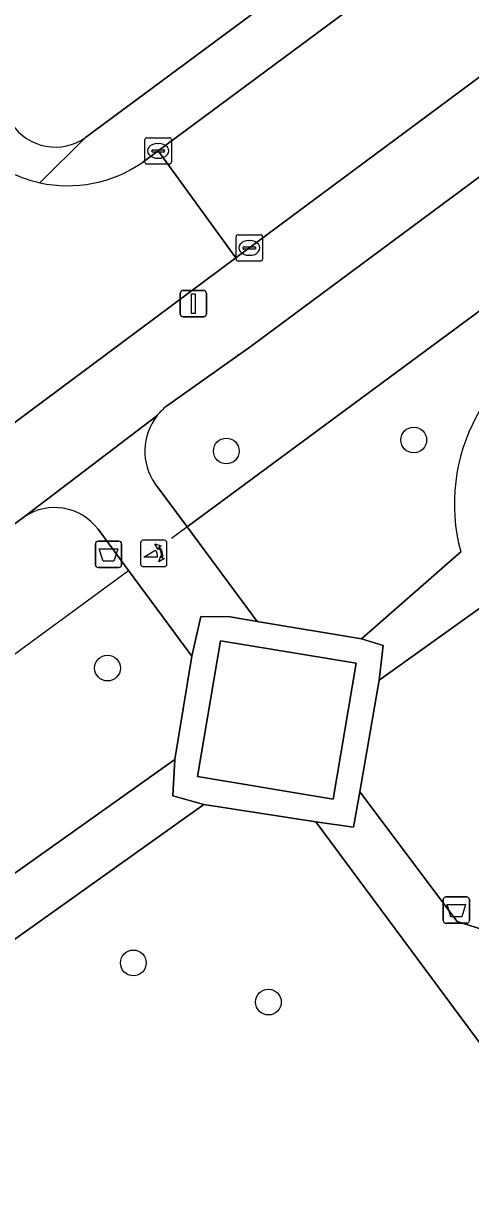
# Model space of a CAD drawing. Extents: x 163426 to 164192, y 380329 to 381641.
# Drawn here: x 163700.44 to 163717.41, y 381094.3 to 381138.3 of the extents above; entities that cross this region are included whole.
import ezdxf

# ---------------------------------------------------------------- set-up
doc = ezdxf.new("R2010")
doc.units = 0
for name, color, linetype in [('IMGEO_Afvalbak', 7, 'Continuous'), ('IMGEO_Boom', 7, 'Continuous'), ('IMGEO_Erf', 7, 'Continuous'), ('IMGEO_Groenvoorziening', 7, 'Continuous'), ('IMGEO_Hek', 7, 'Continuous'), ('IMGEO_Kolk', 7, 'Continuous'), ('IMGEO_Lichtmast', 7, 'Continuous'), ('IMGEO_Poller', 7, 'Continuous'), ('IMGEO_Rijbaan_lokaal_open', 7, 'Continuous'), ('IMGEO_Voetpad_halfverhard', 7, 'Continuous'), ('IMGEO_Voetpad_open', 7, 'Continuous')]:
    doc.layers.add(name, color=color, linetype=linetype)

msp = doc.modelspace()

# ---------------------------------------------------------------- linework, layer by layer
at = {"layer": 'IMGEO_Afvalbak'}
for p, q in [((163703.182, 381117.764), (163703.182, 381118.564)), ((163703.182, 381118.564), (163703.182, 381117.764)), ((163703.282, 381118.664), (163704.072, 381118.664)), ((163704.072, 381118.664), (163703.282, 381118.664)), ((163704.172, 381118.564), (163704.172, 381117.764)), ((163704.172, 381117.764), (163704.172, 381118.564)), ((163704.072, 381117.664), (163703.282, 381117.664)), ((163703.282, 381117.664), (163704.072, 381117.664)), ((163716.471, 381105.178), (163717.261, 381105.178)), ((163717.261, 381105.178), (163716.471, 381105.178)), ((163716.371, 381104.278), (163716.371, 381105.078)), ((163716.371, 381105.078), (163716.371, 381104.278)), ((163717.361, 381105.078), (163717.361, 381104.278)), ((163717.361, 381104.278), (163717.361, 381105.078)), ((163717.261, 381104.178), (163716.471, 381104.178)), ((163716.471, 381104.178), (163717.261, 381104.178))]:
    msp.add_line(p, q, dxfattribs=at)
for points in [[(163703.325, 381118.378), (163704.029, 381118.378), (163703.88, 381117.908), (163703.474, 381117.908), (163703.325, 381118.378)], [(163716.514, 381104.892), (163717.218, 381104.892), (163717.069, 381104.422), (163716.663, 381104.422), (163716.514, 381104.892)]]:
    msp.add_lwpolyline(points, dxfattribs=at)
for centre, start, end in [((163703.282, 381118.564), 90, 180), ((163703.282, 381118.564), 90, 180), ((163704.072, 381118.564), 0, 90), ((163704.072, 381118.564), 360, 90), ((163703.282, 381117.764), 180, 270), ((163703.282, 381117.764), 180, 270), ((163704.072, 381117.764), 270, 0), ((163704.072, 381117.764), 270, 0), ((163716.471, 381105.078), 90, 180), ((163716.471, 381105.078), 90, 180), ((163717.261, 381105.078), 0, 90), ((163717.261, 381105.078), 360, 90), ((163716.471, 381104.278), 180, 270), ((163716.471, 381104.278), 180, 270), ((163717.261, 381104.278), 270, 0), ((163717.261, 381104.278), 270, 0)]:
    msp.add_arc(centre, 0.1, start, end, dxfattribs=at)
at = {"layer": 'IMGEO_Boom'}
for centre in [(163715.251, 381122.498), (163708.144, 381122.081), (163703.64, 381113.852), (163704.619, 381102.675), (163709.741, 381101.193)]:
    msp.add_circle(centre, 0.489, dxfattribs=at)
at = {"layer": 'IMGEO_Erf'}
msp.add_lwpolyline([(163702.802, 381133.961), (163745.554, 381165.605)], dxfattribs=at)
msp.add_arc((163701.662, 381135.579), 1.979, 213.8349, 305.1645, dxfattribs=at)
at = {"layer": 'IMGEO_Groenvoorziening'}
for points in [[(163732.072, 381137.976), (163729.251, 381141.015), (163709.085, 381126.06), (163705.882, 381123.784)], [(163705.441, 381120.841), (163706.655, 381119.206), (163732.072, 381137.976)], [(163732.072, 381137.976), (163706.655, 381119.206), (163709.316, 381115.621), (163713.266, 381114.958), (163717.034, 381118.255)], [(163700.484, 381119.587), (163690.178, 381112)], [(163675.3, 381104.664), (163684.457, 381097.996), (163687.026, 381098.781), (163687.52, 381097.141), (163695.619, 381102.868), (163695.08, 381103.609), (163697.546, 381105.369), (163698.103, 381104.647), (163706.196, 381110.386), (163706.831, 381114.307), (163704.437, 381117.549), (163703.281, 381119.114)], [(163735.238, 381109.761), (163734.799, 381108.863), (163719.14, 381116.523), (163719.579, 381117.421), (163713.935, 381113.39), (163713.203, 381109.157), (163716.896, 381104.247), (163718.299, 381103.807), (163720.237, 381101.198), (163720.198, 381099.856), (163735.522, 381079.096)], [(163732.96, 381079.133), (163711.537, 381108.026), (163707.291, 381108.677), (163688.182, 381095.076), (163688.5, 381093.905), (163687.012, 381093.435), (163709.377, 381021.24), (163709.633, 381021.308), (163713.124, 381027.682)]]:
    msp.add_lwpolyline(points, dxfattribs=at)
for centre, radius, start, end in [((163723.81, 381120.077), 7.017, 108.8089, 195.0475), ((163707.276, 381122.026), 2.244, 128.4027, 141.9045), ((163707.222, 381122.079), 2.169, 142.1265, 214.7965), ((163701.634, 381117.879), 2.059, 36.8617, 123.9414)]:
    msp.add_arc(centre, radius, start, end, dxfattribs=at)
at = {"layer": 'IMGEO_Hek'}
for points in [[(163706.07, 381118.774), (163732.072, 381137.976)], [(163699.599, 381113.996), (163704.437, 381117.549)]]:
    msp.add_lwpolyline(points, dxfattribs=at)
at = {"layer": 'IMGEO_Kolk'}
for p, q in [((163705.06, 381133.031), (163705.06, 381133.883)), ((163705.135, 381133.957), (163705.987, 381133.957)), ((163705.548, 381133.737), (163705.573, 381133.737)), ((163706.061, 381133.883), (163706.061, 381133.031)), ((163705.319, 381133.451), (163705.319, 381133.463)), ((163705.757, 381133.414), (163705.359, 381133.414)), ((163705.362, 381133.5), (163705.76, 381133.5)), ((163705.803, 381133.463), (163705.803, 381133.451)), ((163705.987, 381132.957), (163705.135, 381132.957)), ((163705.571, 381133.177), (163705.546, 381133.177)), ((163708.591, 381130.279), (163709.443, 381130.279)), ((163708.516, 381129.353), (163708.516, 381130.205)), ((163708.775, 381129.773), (163708.775, 381129.785)), ((163708.818, 381129.822), (163709.216, 381129.822)), ((163709.004, 381130.059), (163709.029, 381130.059)), ((163709.259, 381129.785), (163709.259, 381129.773)), ((163709.517, 381130.205), (163709.517, 381129.353)), ((163709.213, 381129.736), (163708.815, 381129.736)), ((163709.027, 381129.499), (163709.002, 381129.499)), ((163709.443, 381129.279), (163708.591, 381129.279))]:
    msp.add_line(p, q, dxfattribs=at)
for points in [[(163705.06, 381133.031), (163705.06, 381133.883)], [(163705.135, 381133.957), (163705.987, 381133.957)], [(163706.061, 381133.883), (163706.061, 381133.031)], [(163705.987, 381132.957), (163705.135, 381132.957)], [(163708.591, 381130.279), (163709.443, 381130.279)], [(163708.516, 381129.353), (163708.516, 381130.205)], [(163709.517, 381130.205), (163709.517, 381129.353)], [(163709.443, 381129.279), (163708.591, 381129.279)]]:
    msp.add_lwpolyline(points, dxfattribs=at)
for centre, radius, start, end in [((163705.137, 381133.881), 0.0765, 91.552, 178.448), ((163705.137, 381133.881), 0.0765, 91.552, 178.448), ((163705.985, 381133.881), 0.0765, 1.552, 88.448), ((163705.985, 381133.881), 0.0765, 1.552, 88.448), ((163705.359, 381133.46), 0.0403, 85.8775, 175.7526), ((163705.356, 381133.45), 0.0366, 178.938, 274.7102), ((163705.76, 381133.457), 0.043, 264.8664, 352.4533), ((163705.764, 381133.462), 0.0386, 1.7309, 96.639), ((163705.137, 381133.033), 0.0765, 181.552, 268.448), ((163705.137, 381133.033), 0.0765, 181.552, 268.448), ((163705.985, 381133.033), 0.0765, 271.552, 358.448), ((163705.985, 381133.033), 0.0765, 271.552, 358.448), ((163708.593, 381130.203), 0.0765, 91.552, 178.448), ((163708.593, 381130.203), 0.0765, 91.552, 178.448), ((163709.441, 381130.203), 0.0765, 1.552, 88.448), ((163709.441, 381130.203), 0.0765, 1.552, 88.448), ((163708.815, 381129.782), 0.0403, 85.8775, 175.7526), ((163708.812, 381129.772), 0.0366, 178.938, 274.7102), ((163709.216, 381129.779), 0.043, 264.8664, 352.4533), ((163709.22, 381129.784), 0.0386, 1.7309, 96.639), ((163708.593, 381129.355), 0.0765, 181.552, 268.448), ((163708.593, 381129.355), 0.0765, 181.552, 268.448), ((163709.441, 381129.355), 0.0765, 271.552, 358.448), ((163709.441, 381129.355), 0.0765, 271.552, 358.448)]:
    msp.add_arc(centre, radius, start, end, dxfattribs=at)
for centre, major_axis, ratio, start_param, end_param in [((163705.547, 381133.457), (-0.387, 0.002), 0.722429, 4.712389, 7.853982), ((163705.572, 381133.457), (-0.39, 0.002), 0.717154, 1.570796, 4.712389), ((163709.003, 381129.779), (-0.387, 0.002), 0.722429, 4.712389, 7.853982), ((163709.028, 381129.779), (-0.39, 0.002), 0.717154, 1.570796, 4.712389)]:
    msp.add_ellipse(centre, major_axis=major_axis, ratio=ratio, start_param=start_param, end_param=end_param, dxfattribs=at)
at = {"layer": 'IMGEO_Lichtmast'}
for p, q in [((163706.399, 381127.268), (163706.399, 381128.068)), ((163706.399, 381128.068), (163706.399, 381127.268)), ((163706.499, 381128.168), (163707.289, 381128.168)), ((163707.289, 381128.168), (163706.499, 381128.168)), ((163707.389, 381128.068), (163707.389, 381127.268)), ((163707.389, 381127.268), (163707.389, 381128.068)), ((163707.289, 381127.168), (163706.499, 381127.168)), ((163706.499, 381127.168), (163707.289, 381127.168))]:
    msp.add_line(p, q, dxfattribs=at)
msp.add_lwpolyline([(163706.819, 381128.043), (163706.969, 381128.043), (163706.969, 381127.293), (163706.819, 381127.293), (163706.819, 381128.043)], dxfattribs=at)
for centre, start, end in [((163706.499, 381128.068), 90, 180), ((163706.499, 381128.068), 90, 180), ((163707.289, 381128.068), 0, 90), ((163707.289, 381128.068), 360, 90), ((163706.499, 381127.268), 180, 270), ((163706.499, 381127.268), 180, 270), ((163707.289, 381127.268), 270, 0), ((163707.289, 381127.268), 270, 0)]:
    msp.add_arc(centre, 0.1, start, end, dxfattribs=at)
at = {"layer": 'IMGEO_Poller'}
for p, q in [((163704.896, 381118.602), (163704.896, 381117.795)), ((163704.896, 381118.602), (163704.896, 381117.795)), ((163705.798, 381118.697), (163704.99, 381118.697)), ((163705.798, 381118.697), (163704.99, 381118.697)), ((163705.892, 381117.795), (163705.892, 381118.602)), ((163705.892, 381117.795), (163705.892, 381118.602)), ((163704.99, 381117.7), (163705.798, 381117.7)), ((163704.99, 381117.7), (163705.798, 381117.7))]:
    msp.add_line(p, q, dxfattribs=at)
for points in [[(163705.575, 381118.426), (163705.563, 381118.353), (163705.438, 381118.558)], [(163705.438, 381118.558), (163705.669, 381118.492), (163705.598, 381118.46)], [(163705.531, 381118.053), (163705.018, 381118.053), (163705.448, 381118.328)], [(163705.591, 381117.881), (163705.657, 381118.112), (163705.687, 381118.044)], [(163705.723, 381118.017), (163705.795, 381118.006), (163705.591, 381117.881)]]:
    msp.add_lwpolyline(points, dxfattribs=at)
for centre, radius, start, end in [((163704.99, 381118.602), 0.0946, 90, 180), ((163704.99, 381118.602), 0.0946, 90, 180), ((163705.217, 381118.113), 0.476, 351.7527, 41.1691), ((163705.217, 381118.113), 0.516, 349.3569, 42.2912), ((163705.798, 381118.602), 0.0946, 0, 90), ((163705.798, 381118.602), 0.0946, 0, 90), ((163705.203, 381118.103), 0.332, 351.3247, 42.4854), ((163704.99, 381117.795), 0.0946, 180, 270), ((163704.99, 381117.795), 0.0946, 180, 270), ((163705.798, 381117.795), 0.0946, 270, 0), ((163705.798, 381117.795), 0.0946, 270, 0)]:
    msp.add_arc(centre, radius, start, end, dxfattribs=at)
at = {"layer": 'IMGEO_Rijbaan_lokaal_open'}
msp.add_lwpolyline([(163705.558, 381133.456), (163708.502, 381129.401), (163731.65, 381146.582), (163734.681, 381148.808), (163743.897, 381155.662), (163746.905, 381157.893), (163748.645, 381159.161), (163745.646, 381163.223), (163738.559, 381157.975), (163732.55, 381153.523), (163724.294, 381147.369), (163718.224, 381142.856), (163716.374, 381141.48)], close=True, dxfattribs=at)
for points in [[(163692.123, 381123.484), (163695.119, 381119.442), (163708.502, 381129.401), (163705.558, 381133.456)], [(163705.558, 381133.456), (163704.961, 381133.018)]]:
    msp.add_lwpolyline(points, dxfattribs=at)
for centre, radius, start, end in [((163702.133, 381137.093), 4.956, 224.6765, 257.6573), ((163702.137, 381137.095), 4.96, 257.6211, 304.7038)]:
    msp.add_arc(centre, radius, start, end, dxfattribs=at)
at = {"layer": 'IMGEO_Voetpad_halfverhard'}
msp.add_lwpolyline([(163717.034, 381118.255), (163713.266, 381114.958), (163714.096, 381114.709), (163713.935, 381113.39), (163719.579, 381117.421)], dxfattribs=at)
for points in [[(163713.935, 381113.39), (163714.096, 381114.709), (163713.266, 381114.958), (163709.316, 381115.621), (163708.291, 381115.793), (163707.178, 381115.81), (163706.831, 381114.307), (163706.196, 381110.386), (163706.123, 381109.01), (163707.291, 381108.677), (163711.537, 381108.026), (163712.964, 381107.82), (163713.203, 381109.157)], [(163712.197, 381108.889), (163713.062, 381114.035), (163707.924, 381114.883), (163707.049, 381109.741)], [(163707.924, 381114.883), (163713.062, 381114.035), (163712.197, 381108.889), (163707.049, 381109.741)], [(163687.52, 381097.141), (163688.182, 381095.076), (163707.291, 381108.677), (163706.123, 381109.01), (163706.196, 381110.386), (163698.103, 381104.647), (163697.546, 381105.369), (163695.08, 381103.609), (163695.619, 381102.868)]]:
    msp.add_lwpolyline(points, close=True, dxfattribs=at)
msp.add_arc((163723.81, 381120.077), 7.017, 108.8089, 195.0475, dxfattribs=at)
at = {"layer": 'IMGEO_Voetpad_open'}
for points in [[(163745.554, 381165.605), (163702.802, 381133.961), (163701.074, 381132.251)], [(163729.251, 381141.015), (163751.503, 381157.516), (163749.325, 381159.656), (163748.645, 381159.161), (163746.905, 381157.893), (163743.897, 381155.662), (163734.681, 381148.808), (163731.65, 381146.582), (163708.502, 381129.401), (163695.119, 381119.442), (163690.994, 381116.373), (163687.554, 381113.941)], [(163704.961, 381133.018), (163705.558, 381133.456), (163716.374, 381141.48), (163718.224, 381142.856), (163724.294, 381147.369), (163732.55, 381153.523)], [(163705.882, 381123.784), (163709.085, 381126.06), (163729.251, 381141.015)], [(163701.074, 381132.251), (163702.802, 381133.961)], [(163690.178, 381112), (163700.484, 381119.587), (163705.296, 381123.248), (163705.51, 381123.41)], [(163705.51, 381123.41), (163705.296, 381123.248), (163700.484, 381119.587)], [(163706.655, 381119.206), (163705.441, 381120.841)], [(163703.281, 381119.114), (163704.437, 381117.549), (163706.831, 381114.307), (163707.178, 381115.81), (163708.291, 381115.793), (163709.316, 381115.621), (163706.655, 381119.206)], [(163735.522, 381079.096), (163720.198, 381099.856), (163720.237, 381101.198), (163718.299, 381103.807), (163716.896, 381104.247), (163713.203, 381109.157), (163712.964, 381107.82), (163711.537, 381108.026), (163732.96, 381079.133)]]:
    msp.add_lwpolyline(points, dxfattribs=at)
for centre, radius, start, end in [((163701.662, 381135.579), 1.979, 213.8349, 305.1645), ((163702.133, 381137.093), 4.956, 224.6765, 257.6573), ((163702.137, 381137.095), 4.96, 257.6211, 304.7038), ((163707.276, 381122.026), 2.244, 128.4027, 141.9045), ((163707.222, 381122.079), 2.169, 142.1265, 214.7965), ((163701.634, 381117.879), 2.059, 36.8617, 123.9414)]:
    msp.add_arc(centre, radius, start, end, dxfattribs=at)

doc.saveas('drawing.dxf')
